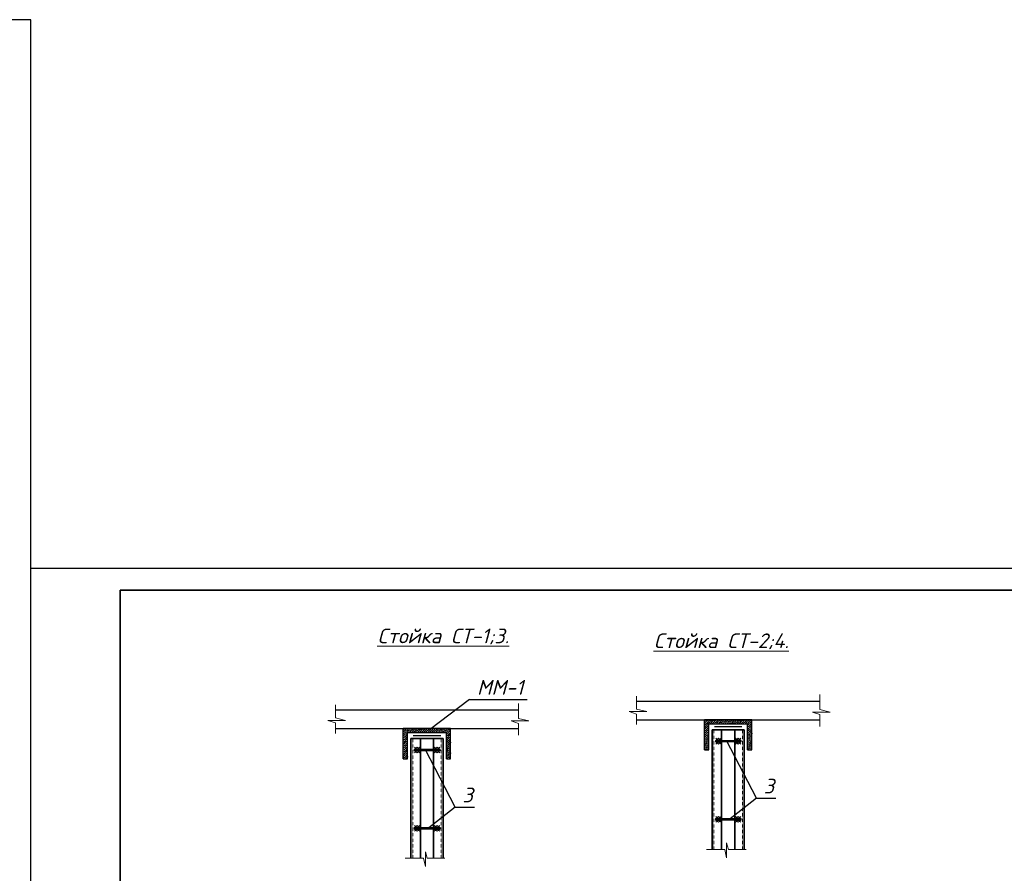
# Model space of a CAD drawing. Header units: millimetres. Extents: x -33345 to 4712671, y -3392 to 121473.
# Tile 348 of 656: x 1937564 to 1959645, y 67353 to 86501. Entities that reach past the tile are written whole.
import ezdxf

# ---------------------------------------------------------------- set-up
doc = ezdxf.new("R2010")
doc.units = ezdxf.units.MM
doc.linetypes.add('DASHED', pattern=[19.05, 12.7, -6.35])
for name, color, linetype, lineweight in [('0.25', 7, 'Continuous', 25), ('выпуска', 220, 'Continuous', 35), ('план', 7, 'Continuous', 30), ('Размер 1', 251, 'Continuous', 20)]:
    doc.layers.add(name, color=color, linetype=linetype, lineweight=lineweight)
doc.layers.add('_линия', color=7, linetype='Continuous')
doc.layers.add('Сечения', color=7, linetype='Continuous')
doc.styles.add('ISOCPEUR', font='isocpeui.ttf', dxfattribs={"height": 300})
doc.linetypes.add('TRACKS', pattern='A,3.81,[130,ltypeshp.shx,S=6.35,R=0,X=0,Y=0],3.81', length=7.62)

# ---------------------------------------------------------------- blocks, each defined once
blk = doc.blocks.new('*U282')
at = {"layer": '0.25', "color": 5, "linetype": 'Continuous', "lineweight": 25, "ltscale": 100}
blk.add_lwpolyline([(-72619, 0), (0, 0), (0, 42000), (-72619, 42000), (-72619, 0)], dxfattribs=at)
blk = doc.blocks.new('awertgre')
at = {"ltscale": 20}
blk.add_lwpolyline([(-49481172, 24226618), (-49439172, 24226618), (-49439172, 24196918), (-49481172, 24196918)], close=True, dxfattribs=at)
at = {"lineweight": 35}
blk.add_lwpolyline([(-49479172, 24226118), (-49439672, 24226118), (-49439672, 24197418), (-49479172, 24197418)], close=True, dxfattribs=at)

msp = doc.modelspace()

# ---------------------------------------------------------------- hatches: boundary and pattern name
at = {"layer": 'Сечения', "lineweight": 15}
h = msp.add_hatch(dxfattribs=at)
h.set_pattern_fill('ANSI36', color=256, scale=10.281195, style=0)
h.set_pattern_definition([(45, (223835.796, -604769.112), (17.31145595, 63.47533847), [81.6069859, -16.3213972, 0, -16.3213972])])
h.paths.add_polyline_path([(1953727.686, 70701.855), (1953727.686, 70797.29), (1953178.222, 70797.29), (1953178.222, 70701.855)])
h.paths.add_polyline_path([(1953727.686, 70797.29), (1953727.686, 70701.855), (1953888.267, 70701.855), (1953888.267, 70119.415), (1953983.703, 70119.415), (1953983.703, 70797.29)])
h.paths.add_polyline_path([(1953178.222, 70701.855), (1953178.222, 70797.29), (1952922.205, 70797.29), (1952922.205, 70119.415), (1953017.641, 70119.415), (1953017.641, 70701.855)])
h = msp.add_hatch(dxfattribs=at)
h.set_pattern_fill('ANSI36', color=256, scale=10.281195, style=0)
h.set_pattern_definition([(45, (217080.3, -604968.513), (17.31145595, 63.47533847), [81.6069859, -16.3213972, 0, -16.3213972])])
h.paths.add_polyline_path([(1946972.189, 70502.454), (1946972.189, 70597.89), (1946422.726, 70597.89), (1946422.726, 70502.454)])
h.paths.add_polyline_path([(1946972.189, 70597.89), (1946972.189, 70502.454), (1947132.77, 70502.454), (1947132.77, 69920.015), (1947228.206, 69920.015), (1947228.206, 70597.89)])
h.paths.add_polyline_path([(1946422.726, 70502.454), (1946422.726, 70597.89), (1946166.709, 70597.89), (1946166.709, 69920.015), (1946262.145, 69920.015), (1946262.145, 70502.454)])

# ---------------------------------------------------------------- linework, layer by layer
at = {"ltscale": 100}
for p, q in [((1947654.796, 71251.268), (1946754.628, 70567.658)), ((1947654.796, 71251.268), (1948942.437, 71251.268)), ((1954084.769, 69035.832), (1953414.252, 70334.289)), ((1947329.272, 68836.431), (1946658.755, 70134.888)), ((1954084.769, 69035.832), (1953458.205, 68545.913)), ((1954084.769, 69035.832), (1954519.145, 69035.832)), ((1947329.272, 68836.431), (1946702.709, 68346.513)), ((1947329.272, 68836.431), (1947763.648, 68836.431))]:
    msp.add_line(p, q, dxfattribs=at)
at = {"layer": 'выпуска', "color": 206}
for p, q in [((1953814.334, 70574.977), (1953091.574, 70574.977)), ((1953091.574, 70574.977), (1953091.574, 67890.253)), ((1953304.357, 70574.977), (1953304.357, 67890.253)), ((1953601.551, 70574.977), (1953601.551, 67890.253)), ((1953814.334, 70574.977), (1953814.334, 67890.253)), ((1947058.838, 70375.577), (1946336.077, 70375.577)), ((1946336.077, 70375.577), (1946336.077, 67690.852)), ((1946548.861, 70375.577), (1946548.861, 67690.852)), ((1946846.054, 70375.577), (1946846.054, 67690.852)), ((1947058.838, 70375.577), (1947058.838, 67690.852))]:
    msp.add_line(p, q, dxfattribs=at)
at = {"layer": 'выпуска', "color": 0, "linetype": 'DASHED', "lineweight": 20, "ltscale": 0.01}
for p, q in [((1953133.004, 70574.977), (1953133.004, 67890.253)), ((1953772.904, 70574.977), (1953772.904, 67890.253)), ((1946377.507, 70375.577), (1946377.507, 67690.852)), ((1947017.408, 70375.577), (1947017.408, 67690.852))]:
    msp.add_line(p, q, dxfattribs=at)
at = {"layer": 'план', "lineweight": -2}
for p, q in [((1951398.116, 71216.161), (1955507.791, 71216.161)), ((1944642.62, 71016.761), (1948752.295, 71016.761)), ((1951398.116, 70797.29), (1955507.791, 70797.29)), ((1944642.62, 70597.89), (1948752.295, 70597.89))]:
    msp.add_line(p, q, dxfattribs=at)
at = {"layer": 'Размер 1', "linetype": 'TRACKS', "lineweight": 30, "ltscale": 0.01}
for p, q in [((1953761.39, 70636.244), (1953144.518, 70636.244)), ((1947005.893, 70436.843), (1946389.022, 70436.843))]:
    msp.add_line(p, q, dxfattribs=at)
at = {"layer": 'Размер 1'}
for p, q in [((1953234.501, 70383.397), (1953173.803, 70334.289)), ((1953234.501, 70334.289), (1953173.803, 70383.397)), ((1953234.501, 70251.87), (1953173.803, 70300.979)), ((1953234.501, 70300.979), (1953173.803, 70251.87)), ((1953295.199, 70383.397), (1953234.501, 70334.289)), ((1953295.199, 70334.289), (1953234.501, 70383.397)), ((1953295.199, 70251.87), (1953234.501, 70300.979)), ((1953295.199, 70300.979), (1953234.501, 70251.87)), ((1953677.795, 70383.397), (1953617.097, 70334.289)), ((1953677.795, 70334.289), (1953617.097, 70383.397)), ((1953677.795, 70251.87), (1953617.097, 70300.979)), ((1953677.795, 70300.979), (1953617.097, 70251.87)), ((1953738.494, 70383.397), (1953677.795, 70334.289)), ((1953738.494, 70334.289), (1953677.795, 70383.397)), ((1953738.494, 70251.87), (1953677.795, 70300.979)), ((1953738.494, 70300.979), (1953677.795, 70251.87)), ((1946479.005, 70183.997), (1946418.306, 70134.888)), ((1946479.005, 70134.888), (1946418.306, 70183.997)), ((1946479.005, 70052.469), (1946418.306, 70101.578)), ((1946479.005, 70101.578), (1946418.306, 70052.469)), ((1946539.703, 70183.997), (1946479.005, 70134.888)), ((1946539.703, 70134.888), (1946479.005, 70183.997)), ((1946539.703, 70052.469), (1946479.005, 70101.578)), ((1946539.703, 70101.578), (1946479.005, 70052.469)), ((1946922.299, 70183.997), (1946861.601, 70134.888)), ((1946922.299, 70134.888), (1946861.601, 70183.997)), ((1946922.299, 70052.469), (1946861.601, 70101.578)), ((1946922.299, 70101.578), (1946861.601, 70052.469)), ((1946982.997, 70183.997), (1946922.299, 70134.888)), ((1946982.997, 70134.888), (1946922.299, 70183.997)), ((1946982.997, 70052.469), (1946922.299, 70101.578)), ((1946982.997, 70101.578), (1946922.299, 70052.469)), ((1953234.501, 68628.332), (1953173.803, 68579.223)), ((1953234.501, 68579.223), (1953173.803, 68628.332)), ((1953234.501, 68496.805), (1953173.803, 68545.913)), ((1953234.501, 68545.913), (1953173.803, 68496.805)), ((1953295.199, 68628.332), (1953234.501, 68579.223)), ((1953295.199, 68579.223), (1953234.501, 68628.332)), ((1953295.199, 68496.805), (1953234.501, 68545.913)), ((1953295.199, 68545.913), (1953234.501, 68496.805)), ((1953677.795, 68628.332), (1953617.097, 68579.223)), ((1953677.795, 68579.223), (1953617.097, 68628.332)), ((1953677.795, 68496.805), (1953617.097, 68545.913)), ((1953677.795, 68545.913), (1953617.097, 68496.805)), ((1953738.494, 68628.332), (1953677.795, 68579.223)), ((1953738.494, 68579.223), (1953677.795, 68628.332)), ((1953738.494, 68496.805), (1953677.795, 68545.913)), ((1953738.494, 68545.913), (1953677.795, 68496.805)), ((1946479.005, 68428.931), (1946418.306, 68379.823)), ((1946479.005, 68379.823), (1946418.306, 68428.931)), ((1946479.005, 68297.404), (1946418.306, 68346.513)), ((1946479.005, 68346.513), (1946418.306, 68297.404)), ((1946539.703, 68428.931), (1946479.005, 68379.823)), ((1946539.703, 68379.823), (1946479.005, 68428.931)), ((1946539.703, 68297.404), (1946479.005, 68346.513)), ((1946539.703, 68346.513), (1946479.005, 68297.404)), ((1946922.299, 68428.931), (1946861.601, 68379.823)), ((1946922.299, 68379.823), (1946861.601, 68428.931)), ((1946922.299, 68297.404), (1946861.601, 68346.513)), ((1946922.299, 68346.513), (1946861.601, 68297.404)), ((1946982.997, 68428.931), (1946922.299, 68379.823)), ((1946982.997, 68379.823), (1946922.299, 68428.931)), ((1946982.997, 68297.404), (1946922.299, 68346.513)), ((1946982.997, 68346.513), (1946922.299, 68297.404))]:
    msp.add_line(p, q, dxfattribs=at)
for points in [[(1951398.116, 71328.457), (1951398.116, 71036.788), (1951627.772, 70980.365), (1951229.917, 70980.365), (1951398.116, 70926.315), (1951398.116, 70691.271)], [(1955507.791, 71361.392), (1955507.791, 71026.992), (1955737.447, 70970.569), (1955339.592, 70970.569), (1955507.791, 70916.519), (1955507.791, 70648.197)], [(1944642.62, 71129.057), (1944642.62, 70837.388), (1944872.275, 70780.964), (1944474.421, 70780.964), (1944642.62, 70726.914), (1944642.62, 70491.87)], [(1948752.295, 71161.991), (1948752.295, 70827.592), (1948981.95, 70771.168), (1948584.096, 70771.168), (1948752.295, 70717.118), (1948752.295, 70448.796)], [(1952966.345, 67890.253), (1953376.593, 67890.253), (1953417.04, 67702.933), (1953417.04, 68033.137), (1953459.627, 67890.253), (1953853.544, 67890.253)], [(1946210.848, 67690.852), (1946621.096, 67690.852), (1946661.543, 67503.532), (1946661.543, 67833.737), (1946704.13, 67690.852), (1947098.048, 67690.852)]]:
    msp.add_lwpolyline(points, dxfattribs=at)
at = {"layer": 'Сечения'}
for p, q in [((1952922.205, 70119.415), (1952922.205, 70797.29)), ((1953983.703, 70797.29), (1952922.205, 70797.29)), ((1953017.641, 70119.415), (1953017.641, 70701.855)), ((1953888.267, 70701.855), (1953017.641, 70701.855)), ((1953888.267, 70119.415), (1953888.267, 70701.855)), ((1953983.703, 70119.415), (1953983.703, 70797.29)), ((1946166.709, 69920.015), (1946166.709, 70597.89)), ((1947228.206, 70597.89), (1946166.709, 70597.89)), ((1946262.145, 69920.015), (1946262.145, 70502.454)), ((1947132.77, 70502.454), (1946262.145, 70502.454)), ((1947132.77, 69920.015), (1947132.77, 70502.454)), ((1947228.206, 69920.015), (1947228.206, 70597.89)), ((1952922.205, 70119.415), (1953017.641, 70119.415)), ((1953888.267, 70119.415), (1953983.703, 70119.415)), ((1946166.709, 69920.015), (1946262.145, 69920.015)), ((1947132.77, 69920.015), (1947228.206, 69920.015))]:
    msp.add_line(p, q, dxfattribs=at)
for points in [[(1953738.494, 70300.979), (1953173.803, 70300.979), (1953173.803, 70334.289), (1953738.494, 70334.289)], [(1946982.997, 70101.578), (1946418.306, 70101.578), (1946418.306, 70134.888), (1946982.997, 70134.888)], [(1953738.494, 68545.913), (1953173.803, 68545.913), (1953173.803, 68579.223), (1953738.494, 68579.223)], [(1946982.997, 68346.513), (1946418.306, 68346.513), (1946418.306, 68379.823), (1946982.997, 68379.823)]]:
    msp.add_lwpolyline(points, close=True, dxfattribs=at)

# ---------------------------------------------------------------- block references
at = {"layer": '0.25', "ltscale": 100, "transparency": 33554687}
msp.add_blockref('*U282', (1937813.599, 44501.326, 1359241.5), dxfattribs=at)
at = {"layer": '_линия', "color": 18, "true_color": 0x000000}
msp.add_blockref('awertgre', (51418985.536, -24152417.108, 1359241.5), dxfattribs=at)

# ---------------------------------------------------------------- texts
at = {"lineweight": 0, "ltscale": 20, "char_height": 330, "width": 5022.81889, "attachment_point": 1, "style": 'ISOCPEUR'}
for s, insert in [('{\\L\\C0;Cтойка CТ-1;3.}', (1945579.521, 72842.975)), ('{\\L\\C0;Cтойка CТ-2;4.}', (1951776.913, 72734.357))]:
    msp.add_mtext(s, dxfattribs=dict(at, insert=insert))
at = {"layer": 'Сечения', "linetype": 'Continuous', "lineweight": 20, "ltscale": 70, "char_height": 330, "width": 31438.36857, "attachment_point": 1, "style": 'ISOCPEUR'}
for s, insert in [('{\\C0;ММ-1}', (1947820.103, 71689.459)), ('{\\C0;3}', (1954250.075, 69474.023)), ('{\\C0;3}', (1947494.579, 69274.623))]:
    msp.add_mtext(s, dxfattribs=dict(at, insert=insert))

doc.saveas('drawing.dxf')
